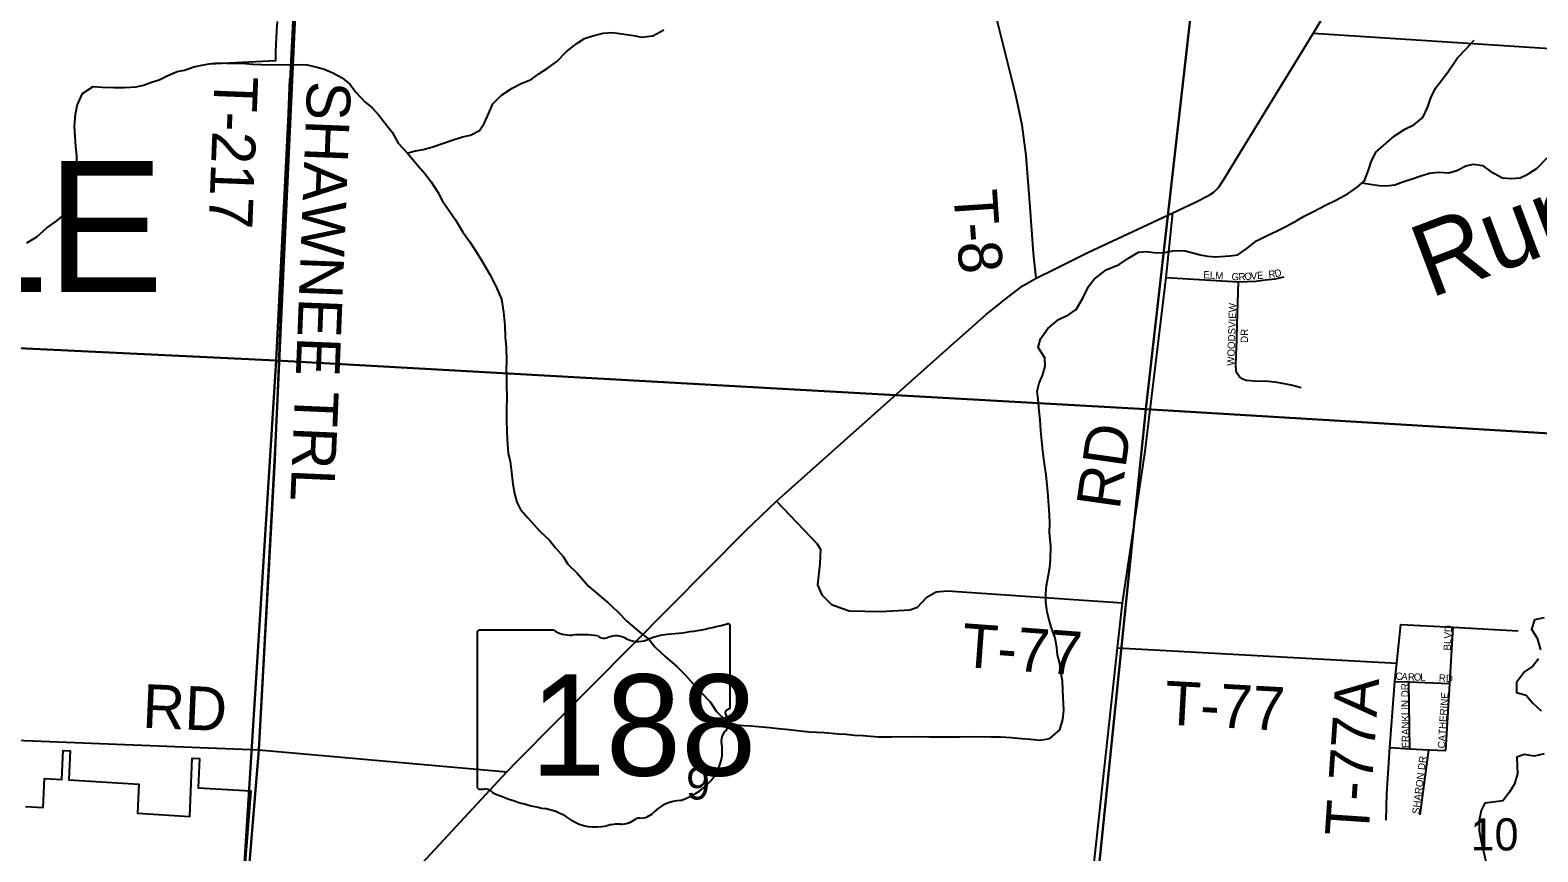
# Model space of a CAD drawing. Extents: x 1643459 to 2064572, y 425441 to 780708.
# Drawn here: x 1849935 to 1860299, y 593678 to 599327 of the extents above; entities that cross this region are included whole.
import ezdxf

# ---------------------------------------------------------------- set-up
doc = ezdxf.new("R2010")
doc.units = 0
for name, color, linetype in [('GM_X_Adjacent_County', 7, 'Continuous'), ('GM_X_Adjacent_County_Text', 7, 'Continuous'), ('GM_X_City_Street', 7, 'Continuous'), ('GM_X_County', 7, 'Continuous'), ('GM_X_Interchange_Ramps', 7, 'Continuous'), ('GM_X_Interstate_Shield', 7, 'Continuous'), ('GM_X_Major_River', 7, 'Continuous'), ('GM_X_Major_River_Text', 7, 'Continuous'), ('GM_X_Rail_Line_Text', 7, 'Continuous'), ('GM_X_State_Route', 7, 'Continuous'), ('GM_X_Township', 7, 'Continuous'), ('GM_X_US_Route', 7, 'Continuous'), ('PM_P_Cells', 7, 'Continuous'), ('RD_X_Text', 7, 'Continuous'), ('ST_Details', 7, 'Continuous')]:
    doc.layers.add(name, color=color, linetype=linetype)

msp = doc.modelspace()

# ---------------------------------------------------------------- linework, layer by layer
at = {"layer": 'GM_X_City_Street'}
for points in [[(1849051, 602434), (1851890, 602317), (1851622, 596492), (1851508, 594380), (1851325, 592192), (1851293, 591722), (1851291, 591691), (1850981, 584820), (1850930, 583667), (1850928, 583635), (1850599, 577831), (1850286, 573130)], [(1850981, 584820), (1851291, 591691), (1851293, 591722), (1851325, 592192), (1851508, 594380), (1851622, 596492), (1851890, 602317), (1857190, 602061), (1860986, 601834)]]:
    msp.add_lwpolyline(points, dxfattribs=at)
at = {"layer": 'GM_X_County'}
for points in [[(1857744, 597627), (1858240, 597597), (1858360, 597602), (1858424, 597610), (1858493, 597618), (1858554, 597632)], [(1858672, 596867), (1858602, 596886), (1858532, 596899), (1858491, 596906), (1858446, 596911), (1858350, 596913), (1858294, 596919), (1858270, 596928), (1858248, 596944), (1858227, 596974), (1858222, 597018), (1858225, 597093), (1858230, 597198), (1858231, 597308), (1858240, 597597)], [(1859667, 594374), (1859694, 594836), (1859717, 595222)], [(1859315, 594849), (1859413, 594846), (1859694, 594836)], [(1859418, 594386), (1859413, 594846)], [(1859282, 594395), (1859418, 594386), (1859549, 594380), (1859667, 594374)], [(1859489, 593932), (1859549, 594380)]]:
    msp.add_lwpolyline(points, dxfattribs=at)
at = {"layer": 'GM_X_Interstate_Shield'}
for points in [[(1860342, 595287), (1860275, 595273), (1860255, 595209), (1860295, 595147), (1860317, 595067)], [(1860304, 595006), (1860264, 594954), (1860208, 594916), (1860153, 594842), (1860151, 594774), (1860219, 594756), (1860263, 594702), (1860321, 594647)], [(1860342, 594352), (1860273, 594336), (1860205, 594347), (1860155, 594329), (1860157, 594268), (1860158, 594214), (1860138, 594146), (1860104, 594088), (1860057, 594030), (1860007, 594022), (1859935, 594013), (1859910, 593963), (1859896, 593894), (1859896, 593822), (1859908, 593764), (1859923, 593692), (1859941, 593611)]]:
    msp.add_lwpolyline(points, dxfattribs=at)
at = {"layer": 'GM_X_Major_River_Text'}
for points in [[(1856851, 597623), (1856833, 597793), (1856808, 598111), (1856781, 598466), (1856755, 598674), (1856711, 598881), (1856583, 599393), (1856583, 599446), (1856670, 599865), (1856795, 600431), (1856919, 600902), (1857077, 601500), (1857213, 601989), (1857217, 602024), (1857190, 602061)], [(1865817, 598782), (1862848, 599042), (1861057, 599156), (1858755, 599305)], [(1851718, 598990), (1851622, 596492), (1851616, 596370)], [(1857033, 591397), (1857084, 592086), (1857410, 595081), (1857443, 595389), (1857600, 596433), (1857744, 597627), (1857790, 598070)], [(1851616, 596370), (1851562, 595375)], [(1855065, 596088), (1855342, 595799), (1855368, 595759), (1855364, 595657), (1855348, 595514), (1855378, 595444), (1855443, 595378), (1855565, 595336), (1855782, 595331), (1855982, 595341), (1856034, 595361), (1856098, 595430), (1856162, 595466), (1856240, 595472), (1857443, 595389)], [(1851562, 595375), (1851508, 594380)], [(1857410, 595081), (1859330, 594976), (1859356, 595241), (1859717, 595222), (1860164, 595198)], [(1859257, 593895), (1859261, 594076), (1859282, 594395), (1859315, 594849), (1859330, 594976)], [(1848687, 594491), (1851508, 594380)], [(1851508, 594380), (1853212, 594229)]]:
    msp.add_lwpolyline(points, dxfattribs=at)
at = {"layer": 'GM_X_Rail_Line_Text'}
msp.add_lwpolyline([(1849904, 593990), (1850024, 593983), (1850033, 594183), (1850153, 594176), (1850161, 594376), (1850211, 594373), (1850202, 594173), (1850682, 594144), (1850673, 593944), (1851032, 593922), (1851049, 594322), (1851099, 594319), (1851091, 594119), (1851452, 594097), (1851368, 593018)], dxfattribs=at)
at = {"layer": 'GM_X_State_Route'}
for points in [[(1846591, 602546), (1851728, 602335), (1851890, 602326), (1851627, 597055), (1846274, 597313)], [(1857187, 602037), (1858203, 601982), (1857603, 596722), (1851627, 597055), (1851890, 602326)], [(1862536, 601697), (1863143, 601667), (1862791, 596523), (1862784, 596409), (1857603, 596722), (1858203, 601982)], [(1851627, 597055), (1851317, 592147), (1851402, 592146), (1851375, 591725), (1845968, 591981), (1846274, 597313)], [(1851627, 597055), (1857603, 596722), (1857056, 591374), (1851375, 591725), (1851402, 592146), (1851317, 592147)], [(1857603, 596722), (1862784, 596409), (1862429, 591035), (1857056, 591374)]]:
    msp.add_lwpolyline(points, close=True, dxfattribs=at)
at = {"layer": 'GM_X_US_Route'}
for points in [[(1851165, 599096), (1851623, 599118), (1851623, 599176), (1851627, 599230), (1851630, 599323), (1851636, 599387)], [(1852529, 598482), (1852573, 598496), (1852637, 598507), (1852697, 598523), (1852770, 598547), (1852836, 598571), (1852906, 598593), (1852961, 598604), (1853025, 598636), (1853055, 598686), (1853086, 598752), (1853116, 598820), (1853175, 598880), (1853249, 598928), (1853311, 598960), (1853380, 598988), (1853432, 599026), (1853490, 599064), (1853555, 599112), (1853619, 599177), (1853694, 599235), (1853746, 599269), (1853802, 599287), (1853875, 599307), (1853939, 599311), (1854019, 599300), (1854083, 599290), (1854137, 599278), (1854216, 599287), (1854290, 599329)], [(1856425, 594471), (1856540, 594469), (1856606, 594468), (1856678, 594464), (1856750, 594458), (1856811, 594452), (1856875, 594447), (1856945, 594457), (1857012, 594517), (1857034, 594589), (1857040, 594653), (1857035, 594740), (1857033, 594792), (1857031, 594854), (1857021, 594912), (1857012, 594974), (1856998, 595033), (1856992, 595083), (1856980, 595147), (1856956, 595218), (1856939, 595272), (1856927, 595328), (1856917, 595394), (1856917, 595451), (1856922, 595509), (1856936, 595583), (1856944, 595635), (1856949, 595687), (1856951, 595777), (1856943, 595876), (1856944, 595936), (1856942, 595998), (1856938, 596058), (1856931, 596155), (1856923, 596221), (1856919, 596271), (1856905, 596362), (1856896, 596434), (1856890, 596504), (1856882, 596572), (1856877, 596649), (1856871, 596711), (1856863, 596789), (1856857, 596846), (1856870, 596900), (1856894, 596952), (1856912, 597018), (1856911, 597074), (1856865, 597145), (1856879, 597205), (1856930, 597277), (1857004, 597337), (1857072, 597370), (1857125, 597406), (1857173, 597488), (1857210, 597564), (1857250, 597616), (1857331, 597680), (1857421, 597716), (1857486, 597760), (1857554, 597800), (1857608, 597806), (1857658, 597799), (1857722, 597795), (1857789, 597809), (1857865, 597812), (1857927, 597796), (1857977, 597782), (1858027, 597774), (1858086, 597769), (1858182, 597775), (1858236, 597783), (1858298, 597827), (1858365, 597879), (1858433, 597914), (1858502, 597946), (1858570, 597980), (1858642, 598018), (1858693, 598048), (1858757, 598080), (1858844, 598125), (1858910, 598157), (1858996, 598205), (1859057, 598247), (1859107, 598291), (1859138, 598371), (1859154, 598421), (1859184, 598489), (1859255, 598551), (1859311, 598597), (1859384, 598647), (1859446, 598677), (1859508, 598727), (1859543, 598799), (1859563, 598861), (1859596, 598929), (1859634, 598979), (1859680, 599039), (1859747, 599137), (1859805, 599199), (1859860, 599259)], [(1849913, 597865), (1849982, 597907), (1850050, 597969), (1850119, 598017), (1850177, 598067), (1850208, 598117), (1850218, 598167), (1850238, 598221), (1850250, 598277), (1850257, 598345), (1850257, 598411), (1850255, 598464), (1850249, 598528), (1850244, 598596), (1850240, 598666), (1850246, 598747), (1850259, 598809), (1850295, 598891), (1850368, 598939), (1850430, 598936), (1850508, 598932), (1850584, 598932), (1850663, 598937), (1850715, 598949), (1850769, 598969), (1850823, 598985), (1850882, 599015), (1850946, 599043), (1850996, 599052), (1851061, 599074), (1851115, 599086), (1851165, 599096)], [(1851165, 599096), (1851223, 599102), (1851283, 599101), (1851344, 599099), (1851416, 599097), (1851466, 599094), (1851524, 599090), (1851713, 599089), (1851775, 599091), (1851839, 599089), (1851907, 599073), (1851957, 599058), (1852015, 599034), (1852080, 598998), (1852132, 598955), (1852177, 598899), (1852233, 598836), (1852285, 598792), (1852333, 598742), (1852381, 598681), (1852423, 598625), (1852465, 598550), (1852529, 598482), (1852603, 598395), (1852648, 598341), (1852692, 598284), (1852738, 598214), (1852768, 598156), (1852818, 598083), (1852860, 598023), (1852910, 597938), (1852957, 597872), (1853007, 597793), (1853053, 597719), (1853095, 597647), (1853137, 597568), (1853176, 597478), (1853188, 597389), (1853198, 597297), (1853201, 597217), (1853207, 597146), (1853209, 597052), (1853208, 596998), (1853210, 596940), (1853210, 596871), (1853211, 596817), (1853209, 596705), (1853209, 596643), (1853212, 596570), (1853214, 596512), (1853222, 596420), (1853234, 596362), (1853241, 596309), (1853253, 596205), (1853265, 596141), (1853280, 596082), (1853306, 596032), (1853356, 595974), (1853442, 595881), (1853504, 595820), (1853546, 595768), (1853598, 595708), (1853630, 595655), (1853692, 595597), (1853775, 595502), (1853849, 595440), (1853907, 595393), (1853977, 595325), (1854037, 595264), (1854119, 595192), (1854191, 595137), (1854229, 595087), (1854301, 595020), (1854377, 594954), (1854437, 594895), (1854491, 594835), (1854551, 594772), (1854609, 594710), (1854652, 594642), (1854718, 594581), (1854768, 594553), (1854839, 594546), (1854889, 594544), (1854941, 594540), (1855017, 594534), (1855079, 594527), (1855150, 594519), (1855208, 594513), (1855292, 594504), (1855394, 594498), (1855492, 594489), (1855545, 594487), (1855601, 594481), (1855661, 594477), (1855765, 594470), (1855858, 594468), (1856038, 594471), (1856118, 594469), (1856213, 594468), (1856323, 594470), (1856425, 594471)], [(1859107, 598291), (1859089, 598277), (1859147, 598267), (1859207, 598260), (1859259, 598256), (1859316, 598264), (1859370, 598284), (1859434, 598305), (1859487, 598323), (1859553, 598343), (1859615, 598351), (1859687, 598346), (1859742, 598362), (1859804, 598394), (1859856, 598406), (1859918, 598396), (1859972, 598357), (1860056, 598311), (1860118, 598306), (1860177, 598312), (1860231, 598336), (1860293, 598378), (1860362, 598448)]]:
    msp.add_lwpolyline(points, dxfattribs=at)
at = {"layer": 'RD_X_Text'}
for points in [[(1853286, 594304), (1854855, 595888), (1855065, 596088), (1856271, 597163), (1856507, 597372), (1856622, 597463), (1856754, 597566), (1856851, 597623), (1856980, 597687), (1857206, 597798), (1857790, 598070), (1857945, 598144), (1858039, 598193), (1858072, 598213), (1858105, 598248), (1858147, 598311), (1858282, 598533), (1858755, 599305), (1859638, 600779), (1859723, 600869), (1859936, 601036), (1860479, 601444)], [(1852110, 593040), (1853212, 594229), (1853286, 594304)]]:
    msp.add_lwpolyline(points, dxfattribs=at)
at = {"layer": 'ST_Details'}
for p, q in [((1853007, 595184), (1853007, 594127)), ((1853534, 595202), (1853025, 595202)), ((1854748, 594675), (1854748, 595228)), ((1854748, 594675), (1854748, 594675))]:
    msp.add_line(p, q, dxfattribs=at)
for centre, major_axis, start_param, end_param in [((1853027, 595186), (20.2, 0), 1.712693, 3.28349), ((1853656, 595324), (196, 0), 4.042523, 4.731795), ((1854128, 596642), (1845, 0), 4.814394, 5.042369), ((1854728, 595230), (19.4, 0), 6.141152, 7.989035), ((1853720, 594609), (702, 0), 1.404758, 1.657858), ((1853880, 595191), (56.4, 0), 3.836095, 5.185415), ((1853963, 595069), (117, 0), 0.950623, 2.079405), ((1854114, 595237), (141, 0), 4.081561, 5.145723), ((1854363, 594879), (371, 0), 1.699011, 2.107814), ((1854727, 594673), (20.7, 0), 5.05454, 6.418171), ((1854743, 594635), (30, 0), 1.883978, 3.671073), ((1854552, 594565), (180, 0), 5.934695, 6.695948), ((1854817, 594444), (131, 0), 2.387724, 3.262537), ((1854231, 594374), (462, 0), 5.101752, 6.440018), ((1853028, 594125), (20.3, 0), 3.00124, 4.508301), ((1853031, 594233), (155, 0), 4.665946, 4.897461), ((1853062, 594066), (56, 0), 0.519207, 1.627899), ((1853769, 595015), (1333, 0), 4.195997, 4.488961), ((1853372, 593652), (417, 0), 0.823519, 1.323587), ((1854106, 594025), (149, 0), 4.937069, 5.64225), ((1854426, 593830), (253, 0), 1.647645, 2.488434), ((1853823, 594061), (265, 0), 4.026481, 4.996735), ((1853976, 593695), (217, 0), 1.495662, 1.94098), ((1853995, 593982), (141, 0), 4.691044, 5.507374), ((1854122, 593879), (39.7, 0), 1.147584, 2.315152)]:
    msp.add_ellipse(centre, major_axis=major_axis, ratio=0.8, start_param=start_param, end_param=end_param, dxfattribs=at)

# ---------------------------------------------------------------- texts
at = {"layer": 'GM_X_Adjacent_County'}
for s, p in [('9', (1854444, 594038)), ('10', (1859837, 593688))]:
    msp.add_text(s, height=221, rotation=0, dxfattribs=at).set_placement(p)
at = {"layer": 'GM_X_Adjacent_County_Text'}
msp.add_text('CIRCLEVILLE', height=900, rotation=0, dxfattribs=at).set_placement((1843160, 597527))
at = {"layer": 'GM_X_Interchange_Ramps'}
msp.add_text('Run', height=500, rotation=20.6928, dxfattribs=at).set_placement((1859558, 597482))
at = {"layer": 'GM_X_Major_River'}
for s, rotation, p in [('T-217', 267.7544, (1851203, 599015)), ('SHAWNEE', 267.7484, (1851841, 598981)), ('T', 273.8386, (1856281, 598221)), ('-', 274.0854, (1856296, 597995)), ('8', 275.4892, (1856306, 597864)), ('TRL', 267.496, (1851757, 596851)), ('RD', 81.9332, (1857423, 596024)), ('T-77', 355.7645, (1856331, 594951)), ('RD', 357.5314, (1850703, 594532)), ('T-77', 356.8206, (1857727, 594555)), ('T-77A', 86.103, (1859134, 593777))]:
    msp.add_text(s, height=300, rotation=rotation, dxfattribs=at).set_placement(p)
at = {"layer": 'GM_X_Township'}
for s, rotation, p in [('ELM', 356.0494, (1857998, 597622)), ('R', 7.1822, (1858450, 597622)), ('D', 12.5017, (1858494, 597628)), ('G', 356.2383, (1858192, 597609)), ('R', 2.8081, (1858242, 597606)), ('O', 4.3715, (1858283, 597608)), ('V', 4.4063, (1858327, 597611)), ('E', 4.3757, (1858371, 597615)), ('WOODSVIEW', 88.0478, (1858212, 597019)), ('DR', 90, (1858306, 597177)), ('BLVD', 86.9078, (1859700, 595061)), ('C', 354.8935, (1859318, 594863)), ('A', 355.0715, (1859358, 594860)), ('R', 358.2479, (1859405, 594856)), ('O', 359.9478, (1859446, 594855)), ('L', 359.9956, (1859490, 594855)), ('RD', 356.8222, (1859617, 594850)), ('FRANKLIN DR', 90.6157, (1859414, 594392)), ('CATHERINE', 86.3778, (1859660, 594388)), ('SHARON DR', 82.7844, (1859484, 593936))]:
    msp.add_text(s, height=50, rotation=rotation, dxfattribs=at).set_placement(p)
at = {"layer": 'PM_P_Cells'}
for s in ['s', 'r']:
    msp.add_text(s, height=1, dxfattribs=at).set_placement((1853858, 594585))
msp.add_text('188', height=1, rotation=0, dxfattribs=at).set_placement((1853505, 594512))
at = {"layer": 'ST_Details'}
msp.add_text('188', height=696.1, dxfattribs=at).set_placement((1853374, 594202))

doc.saveas('drawing.dxf')
